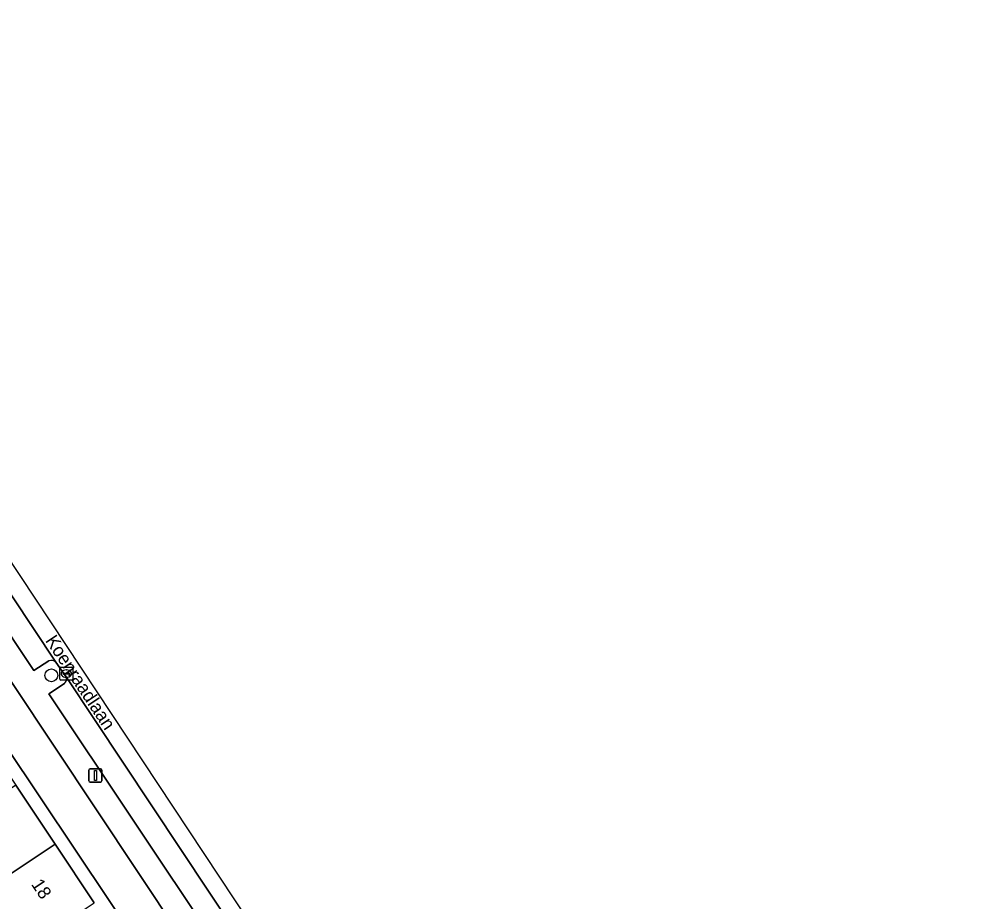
# Model space of a CAD drawing. Extents: x 158352 to 159489, y 383828 to 384603.
# Drawn here: x 158903.3 to 158977.3, y 384412.1 to 384479.5 of the extents above; entities that cross this region are included whole.
import ezdxf

# ---------------------------------------------------------------- set-up
doc = ezdxf.new("R2010")
doc.units = 0
for name, color, linetype in [('IMGEO_Boom', 7, 'Continuous'), ('IMGEO_Erf', 7, 'Continuous'), ('IMGEO_Kolk', 7, 'Continuous'), ('IMGEO_Lichtmast', 7, 'Continuous'), ('IMGEO_Openbare_ruimte_label', 7, 'Continuous'), ('IMGEO_Pand', 7, 'Continuous'), ('IMGEO_Pand_nummerreeks', 7, 'Continuous'), ('IMGEO_Parkeervlak_open', 7, 'Continuous'), ('IMGEO_Rijbaan_lokaal_gesloten', 7, 'Continuous'), ('IMGEO_Voetpad_open', 7, 'Continuous')]:
    doc.layers.add(name, color=color, linetype=linetype)

msp = doc.modelspace()

# ---------------------------------------------------------------- linework, layer by layer
at = {"layer": 'IMGEO_Boom'}
msp.add_circle((158905.784, 384429.413), 0.489, dxfattribs=at)
at = {"layer": 'IMGEO_Erf'}
msp.add_lwpolyline([(158899.598, 384433.573), (158885.345, 384454.99), (158882.708, 384453.235), (158896.943, 384431.973), (158958.047, 384340.708), (158960.345, 384342.297)], close=True, dxfattribs=at)
msp.add_lwpolyline([(158958.047, 384340.708), (158896.943, 384431.973), (158882.708, 384453.235), (158881.915, 384452.704), (158885.098, 384447.937), (158888.089, 384443.457), (158891.089, 384438.962), (158894.09, 384434.468), (158897.081, 384429.988), (158900.082, 384425.492), (158903.072, 384421.013), (158906.071, 384416.517), (158909.059, 384412.037)], dxfattribs=at)
at = {"layer": 'IMGEO_Kolk'}
for p, q in [((158906.429, 384429.119), (158906.429, 384429.971)), ((158906.504, 384430.045), (158907.356, 384430.045)), ((158907.43, 384429.971), (158907.43, 384429.119)), ((158906.688, 384429.539), (158906.688, 384429.551)), ((158907.126, 384429.502), (158906.728, 384429.502)), ((158906.731, 384429.588), (158907.129, 384429.588)), ((158906.94, 384429.265), (158906.915, 384429.265)), ((158906.917, 384429.825), (158906.942, 384429.825)), ((158907.172, 384429.551), (158907.172, 384429.539)), ((158907.356, 384429.045), (158906.504, 384429.045))]:
    msp.add_line(p, q, dxfattribs=at)
for points in [[(158906.429, 384429.119), (158906.429, 384429.971)], [(158906.504, 384430.045), (158907.356, 384430.045)], [(158907.43, 384429.971), (158907.43, 384429.119)], [(158907.356, 384429.045), (158906.504, 384429.045)]]:
    msp.add_lwpolyline(points, dxfattribs=at)
for centre, radius, start, end in [((158906.506, 384429.969), 0.0765, 91.55205, 178.44795), ((158906.506, 384429.969), 0.0765, 91.55205, 178.44795), ((158907.354, 384429.969), 0.0765, 1.55205, 88.44795), ((158907.354, 384429.969), 0.0765, 1.55205, 88.44795), ((158906.728, 384429.548), 0.0403, 85.87752, 175.75265), ((158906.725, 384429.538), 0.0366, 178.93798, 274.71019), ((158907.129, 384429.545), 0.043, 264.86636, 352.45326), ((158907.133, 384429.55), 0.0386, 1.73085, 96.63898), ((158906.506, 384429.121), 0.0765, 181.55205, 268.44795), ((158906.506, 384429.121), 0.0765, 181.55205, 268.44795), ((158907.354, 384429.121), 0.0765, 271.55205, 358.44795), ((158907.354, 384429.121), 0.0765, 271.55205, 358.44795)]:
    msp.add_arc(centre, radius, start, end, dxfattribs=at)
for centre, major_axis, ratio, start_param, end_param in [((158906.916, 384429.545), (-0.387, 0.002), 0.722429, 4.712389, 7.853982), ((158906.941, 384429.545), (-0.39, 0.002), 0.717154, 1.570796, 4.712389)]:
    msp.add_ellipse(centre, major_axis=major_axis, ratio=ratio, start_param=start_param, end_param=end_param, dxfattribs=at)
at = {"layer": 'IMGEO_Lichtmast'}
for p, q in [((158908.656, 384421.363), (158908.656, 384422.163)), ((158908.656, 384422.163), (158908.656, 384421.363)), ((158908.756, 384422.263), (158909.546, 384422.263)), ((158909.546, 384422.263), (158908.756, 384422.263)), ((158909.646, 384422.163), (158909.646, 384421.363)), ((158909.646, 384421.363), (158909.646, 384422.163)), ((158909.546, 384421.263), (158908.756, 384421.263)), ((158908.756, 384421.263), (158909.546, 384421.263))]:
    msp.add_line(p, q, dxfattribs=at)
msp.add_lwpolyline([(158909.076, 384422.138), (158909.226, 384422.138), (158909.226, 384421.388), (158909.076, 384421.388), (158909.076, 384422.138)], dxfattribs=at)
for centre, start, end in [((158908.756, 384422.163), 90, 180), ((158908.756, 384422.163), 90, 180), ((158909.546, 384422.163), 0, 90), ((158909.546, 384422.163), 360, 90), ((158908.756, 384421.363), 180, 270), ((158908.756, 384421.363), 180, 270), ((158909.546, 384421.363), 270, 0), ((158909.546, 384421.363), 270, 0)]:
    msp.add_arc(centre, 0.1, start, end, dxfattribs=at)
at = {"layer": 'IMGEO_Pand'}
for points in [[(158906.071, 384416.517), (158903.072, 384421.013), (158895.254, 384415.804), (158892.313, 384413.844), (158895.312, 384409.35), (158898.254, 384411.31)], [(158906.071, 384416.517), (158898.254, 384411.31), (158901.244, 384406.831), (158909.059, 384412.037)]]:
    msp.add_lwpolyline(points, close=True, dxfattribs=at)
at = {"layer": 'IMGEO_Parkeervlak_open'}
for points in [[(158906.139, 384430.429), (158902.775, 384435.489), (158899.028, 384441.124)], [(158898.875, 384440.591), (158897.72, 384439.815), (158901.234, 384434.56), (158904.435, 384429.772), (158905.595, 384430.523)], [(158920.007, 384409.58), (158906.908, 384429.304)], [(158906.78, 384428.795), (158905.59, 384428.007), (158918.329, 384408.917), (158919.442, 384409.685)]]:
    msp.add_lwpolyline(points, dxfattribs=at)
for centre, radius, start, end in [((158905.783, 384429.99), 0.565, 50.95527, 109.43759), ((158906.525, 384429.13), 0.421, 307.32304, 24.44562)]:
    msp.add_arc(centre, radius, start, end, dxfattribs=at)
at = {"layer": 'IMGEO_Rijbaan_lokaal_gesloten'}
for points in [[(158875.263, 384479.53), (158874.302, 384478.867), (158874.82, 384477.468), (158884.4, 384463.1), (158888.28, 384457.252), (158898.259, 384442.243), (158899.028, 384441.124), (158902.775, 384435.489), (158906.139, 384430.429), (158906.908, 384429.304), (158920.007, 384409.58), (158920.763, 384408.459), (158933.684, 384389.073), (158934.462, 384387.903), (158948.108, 384367.417), (158948.862, 384366.323), (158955.957, 384355.688), (158956.746, 384354.542), (158963.568, 384344.252), (158966.627, 384339.706), (158967.515, 384338.34), (158974.141, 384328.364)], [(158974.618, 384328.235), (158976.716, 384325.103), (158977.265, 384325.504), (158977.265, 384325.504), (158875.263, 384479.53)]]:
    msp.add_lwpolyline(points, dxfattribs=at)
at = {"layer": 'IMGEO_Voetpad_open'}
for points in [[(158883.84, 384463.169), (158882.723, 384462.395), (158872.711, 384477.381), (158871.439, 384475.884), (158884.184, 384456.734), (158885.345, 384454.99), (158899.598, 384433.573), (158960.345, 384342.297), (158973.377, 384322.58), (158974.997, 384323.628), (158974.847, 384323.853), (158976.716, 384325.103), (158974.618, 384328.235)], [(158905.595, 384430.523), (158904.435, 384429.772), (158901.234, 384434.56), (158897.72, 384439.815), (158898.875, 384440.591)], [(158906.908, 384429.304), (158906.139, 384430.429)], [(158905.59, 384428.007), (158906.78, 384428.795)], [(158919.442, 384409.685), (158918.329, 384408.917), (158905.59, 384428.007)]]:
    msp.add_lwpolyline(points, dxfattribs=at)
for centre, radius, start, end in [((158905.783, 384429.99), 0.565, 50.95527, 109.43759), ((158906.525, 384429.13), 0.421, 307.32304, 24.44562)]:
    msp.add_arc(centre, radius, start, end, dxfattribs=at)

# ---------------------------------------------------------------- texts
at = {"layer": 'IMGEO_Openbare_ruimte_label'}
msp.add_text('Koenraadlaan', height=1, rotation=303.70596, dxfattribs=at).set_placement((158905.285, 384432.068))
at = {"layer": 'IMGEO_Pand_nummerreeks'}
msp.add_text('18', height=1, rotation=303.68158, dxfattribs=at).set_placement((158904.207, 384413.453))

doc.saveas('drawing.dxf')
